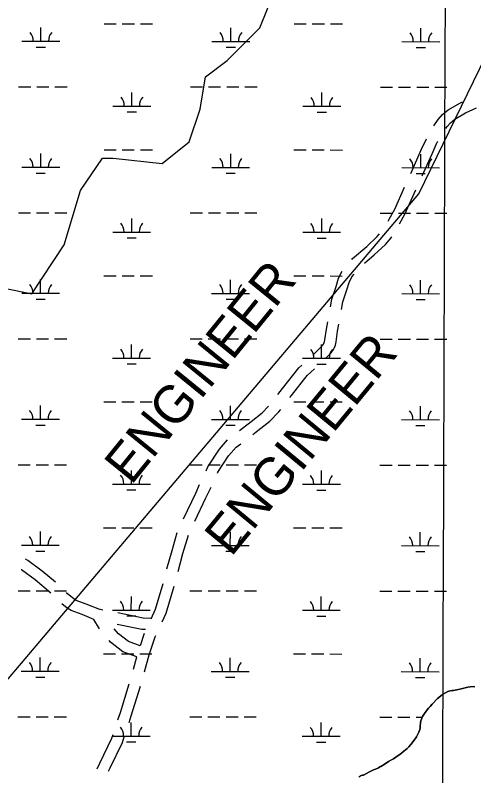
# Model space of a CAD drawing. Extents: x 3148686 to 3186545, y 916144 to 941516.
# Drawn here: x 3154417 to 3155629, y 925490 to 927498 of the extents above; entities that cross this region are included whole.
import ezdxf

# ---------------------------------------------------------------- set-up
doc = ezdxf.new("R2010")
doc.units = 0
for name, color, linetype in [('V-GRID-MAJR', 7, 'Continuous'), ('V-ROAD-CNTR', 7, 'Continuous'), ('V-SITE-VEGE', 7, 'Continuous'), ('V-TOPO-BNDY', 7, 'Continuous'), ('V-TOPO-GNAM-IDEN', 7, 'Continuous'), ('V-TOPO-SHOR', 7, 'Continuous'), ('V-WETL-SWMP', 7, 'Continuous')]:
    doc.layers.add(name, color=color, linetype=linetype)

msp = doc.modelspace()

# ---------------------------------------------------------------- linework, layer by layer
at = {"layer": 'V-GRID-MAJR'}
msp.add_spline([(3155532.8, 921545.6), (3155553.9, 927607.5), (3155575.1, 933670.5), (3155596.3, 939733.5), (3155596.3, 939734.6)], degree=3, dxfattribs=at)
at = {"layer": 'V-ROAD-CNTR'}
for p, q in [((3154648.8, 925927.2), (3154638.1, 925929.3)), ((3154640, 925877.4), (3154624.9, 925902.6))]:
    msp.add_line(p, q, dxfattribs=at)
for points in [[(3155523.4, 927205.8), (3155534.7, 927222.2), (3155546.1, 927235.4), (3155561.4, 927248.3), (3155593.3, 927266.4), (3155598.6, 927268.9)], [(3155554.7, 927198.4), (3155558.4, 927203.8), (3155567.2, 927213.9), (3155578.6, 927223.5), (3155607.1, 927239.7), (3155636.2, 927253.5)], [(3155462.4, 927080.1), (3155491, 927144.3), (3155503.4, 927171.3)], [(3155492.3, 927073.5), (3155518.4, 927132), (3155532.4, 927162.6), (3155533.6, 927164.5)], [(3155402.2, 926953.8), (3155405.3, 926958.9), (3155419.7, 926986.1), (3155446.1, 927043.6)], [(3155432.9, 926946.8), (3155446.6, 926972.9), (3155476, 927036.9)], [(3155306.4, 926853.1), (3155308.5, 926855.7), (3155345.8, 926887.5), (3155373.6, 926913.2), (3155379.9, 926920.7)], [(3155340.3, 926843.4), (3155365.7, 926865.1), (3155395.4, 926892.4), (3155410.2, 926910.2), (3155411.9, 926912.7)], [(3155250.1, 926727.6), (3155253.8, 926748), (3155264.8, 926781.8), (3155271.7, 926803.6), (3155281.1, 926822.1)], [(3155279.4, 926721.1), (3155282.9, 926740.6), (3155293.4, 926772.7), (3155299.5, 926792.2), (3155306.9, 926806.6), (3155313.1, 926814.2)], [(3155203.8, 926600.9), (3155204.4, 926601.4), (3155229.3, 926626), (3155231.7, 926629.3), (3155232.5, 926631.4), (3155234.3, 926636), (3155235.4, 926640.8), (3155239.4, 926668.8), (3155242.9, 926688.2)], [(3155237.3, 926591.7), (3155252.2, 926606.4), (3155258.5, 926615.1), (3155260.5, 926620.7), (3155263, 926626.9), (3155264.9, 926635.2), (3155269, 926664), (3155272.3, 926681.8)], [(3155111.2, 926496.5), (3155123.4, 926512.3), (3155166.4, 926566.6), (3155174.3, 926573.9)], [(3155143.1, 926488.7), (3155147.1, 926493.8), (3155188.5, 926546.1), (3155208.2, 926564.2)], [(3155009.6, 926401.4), (3155040.2, 926424.8), (3155069.9, 926448.1), (3155086.4, 926465.2)], [(3155044.6, 926390.4), (3155058.5, 926401.1), (3155090, 926425.7), (3155113.2, 926449.8), (3155118.7, 926457)], [(3154921.3, 926295), (3154926.4, 926305.8), (3154957.2, 926352.4), (3154978.3, 926376.7)], [(3154951.3, 926288.3), (3154952.6, 926291.1), (3154981.1, 926334.2), (3155001.1, 926357.1), (3155012.9, 926366.1)], [(3154861.7, 926168.3), (3154894, 926236.1), (3154904.5, 926258.7)], [(3154891.7, 926161.6), (3154921.2, 926223.3), (3154934.5, 926252)], [(3154818.2, 926035.7), (3154831.5, 926084.8), (3154845.4, 926131.9)], [(3154847.6, 926029.3), (3154860.3, 926076.6), (3154874.7, 926125.4)], [(3154523.4, 926000.5), (3154488.1, 926030.1), (3154450.4, 926058.3), (3154444.4, 926061.6)], [(3154511.4, 925971.4), (3154469.5, 926006.6), (3154434.1, 926033.1), (3154433.2, 926033.6)], [(3154776.1, 925904.2), (3154787.8, 925929.9), (3154807.8, 925997.1)], [(3154805.4, 925896.1), (3154816, 925919.4), (3154837.1, 925990.7)], [(3154640.8, 925928.6), (3154604.6, 925943.1), (3154578.4, 925952.7), (3154572, 925956.8), (3154555.6, 925970), (3154552.5, 925973.2)], [(3154625.2, 925902.5), (3154593.8, 925915.1), (3154564.8, 925925.7), (3154554.3, 925932.6), (3154540.3, 925943.8)], [(3154775.4, 925904.9), (3154755.2, 925906.2), (3154688.1, 925919.5)], [(3154761.4, 925875.7), (3154751.4, 925876.3), (3154686.2, 925889.2)], [(3154747.1, 925832.7), (3154716.5, 925843.8), (3154689.9, 925864.4), (3154678.4, 925878.1)], [(3154747.8, 925833.6), (3154758.6, 925866.5)], [(3154758.9, 925764.4), (3154771.3, 925808.8), (3154786.9, 925856.6), (3154788.5, 925859.9)], [(3154738.8, 925803.8), (3154701.8, 925817.2), (3154669, 925842.6), (3154665.6, 925846.7)], [(3154729.6, 925770.9), (3154738.7, 925803.5)], [(3154688.6, 925637), (3154695.2, 925656.9), (3154718.4, 925732.5)], [(3154718, 925630.6), (3154723.8, 925647.8), (3154747.8, 925726)], [(3154633.9, 925508.4), (3154640.6, 925523.2), (3154672.7, 925589.3), (3154676, 925599.1)], [(3154663.8, 925501.8), (3154667.8, 925510.4), (3154700.6, 925577.9), (3154705.4, 925592.6)]]:
    msp.add_lwpolyline(points, dxfattribs=at)
at = {"layer": 'V-SITE-VEGE'}
for p, q in [((3155547.2, 925704.8), (3155551.9, 925707.7)), ((3155551.9, 925707.7), (3155559.9, 925711.9)), ((3155559.9, 925711.9), (3155562.8, 925713.1)), ((3155562.8, 925713.1), (3155571.2, 925714.8)), ((3155571.2, 925714.8), (3155574.9, 925715.2)), ((3155574.9, 925715.2), (3155584.3, 925716.7)), ((3155584.3, 925716.7), (3155591.5, 925718.6)), ((3155591.5, 925718.6), (3155609.7, 925723)), ((3155609.7, 925723), (3155613.4, 925723.6)), ((3155613.4, 925723.6), (3155619.4, 925724.2)), ((3155619.4, 925724.2), (3155626.7, 925725.3)), ((3155626.7, 925725.3), (3155631.3, 925724.5)), ((3155518.6, 925678.9), (3155532.9, 925693.9)), ((3155532.9, 925693.9), (3155540.5, 925700.3)), ((3155540.5, 925700.3), (3155547.2, 925704.8)), ((3155500.2, 925656.6), (3155509.4, 925668.6)), ((3155509.4, 925668.6), (3155513.1, 925672.9)), ((3155513.1, 925672.9), (3155518.6, 925678.9)), ((3155490.2, 925639.2), (3155493.5, 925646.2)), ((3155493.5, 925646.2), (3155496.5, 925651.3)), ((3155496.5, 925651.3), (3155500.2, 925656.6)), ((3155487.4, 925620.1), (3155488, 925630.5)), ((3155488, 925630.5), (3155488.8, 925635.1)), ((3155488.8, 925635.1), (3155490.2, 925639.2)), ((3155483.4, 925604.4), (3155485.2, 925609.4)), ((3155485.2, 925609.4), (3155487, 925615.8)), ((3155487, 925615.8), (3155487.4, 925620.1)), ((3155462.4, 925572.1), (3155474, 925587.4)), ((3155474, 925587.4), (3155477.1, 925592.3)), ((3155477.1, 925592.3), (3155481.2, 925599.5)), ((3155481.2, 925599.5), (3155483.4, 925604.4)), ((3155452.6, 925561.8), (3155457.1, 925565.8)), ((3155457.1, 925565.8), (3155462.4, 925572.1)), ((3155428.9, 925543.5), (3155433.1, 925546.2)), ((3155433.1, 925546.2), (3155444, 925554.6)), ((3155444, 925554.6), (3155452.6, 925561.8)), ((3155394.3, 925521), (3155403.7, 925527)), ((3155403.7, 925527), (3155412.7, 925532.3)), ((3155412.7, 925532.3), (3155416.4, 925534.6)), ((3155416.4, 925534.6), (3155428.9, 925543.5)), ((3155364.2, 925505.3), (3155368.9, 925507.3)), ((3155368.9, 925507.3), (3155377.1, 925511.1)), ((3155377.1, 925511.1), (3155380.1, 925512.9)), ((3155380.1, 925512.9), (3155383.2, 925514.4)), ((3155383.2, 925514.4), (3155394.3, 925521)), ((3155329.7, 925489.7), (3155333.8, 925491)), ((3155333.8, 925491), (3155337.5, 925491.6)), ((3155337.5, 925491.6), (3155352.9, 925499.9)), ((3155352.9, 925499.9), (3155358.8, 925502.8)), ((3155358.8, 925502.8), (3155364.2, 925505.3))]:
    msp.add_line(p, q, dxfattribs=at)
at = {"layer": 'V-TOPO-BNDY'}
for p, q in [((3155483.3, 927026.2), (3156975.7, 930095.6)), ((3153322.6, 924475.4), (3155483.3, 927026.2))]:
    msp.add_line(p, q, dxfattribs=at)
at = {"layer": 'V-TOPO-SHOR'}
for points in [[(3153600.6, 926648.6), (3153729.6, 926648.5), (3153801.3, 926648.4), (3153973.4, 926762.9), (3154030.8, 926834.5), (3154045.2, 926891.8), (3154145.6, 926934.7), (3154217.2, 926920.3), (3154288.9, 926891.6), (3154346.1, 926819.8), (3154389.1, 926776.8), (3154460.7, 926762.4), (3154546.9, 926891.3), (3154590, 927034.6), (3154647.5, 927120.5), (3154676.1, 927120.5), (3154805.1, 927106), (3154876.9, 927163.3), (3154905.6, 927249.3), (3154920, 927335.2), (3154977.4, 927378.2), (3155063.5, 927464.1), (3155121, 927607.4)], [(3155631.3, 925724.5), (3155626.7, 925725.3), (3155619.4, 925724.2), (3155613.4, 925723.6), (3155609.7, 925723), (3155591.5, 925718.6), (3155584.3, 925716.7), (3155574.9, 925715.2), (3155571.2, 925714.8), (3155562.8, 925713.1), (3155559.9, 925711.9), (3155551.9, 925707.7), (3155547.2, 925704.8), (3155540.5, 925700.3), (3155532.9, 925693.9), (3155518.6, 925678.9), (3155513.1, 925672.9), (3155509.4, 925668.6), (3155500.2, 925656.6), (3155496.5, 925651.3), (3155493.5, 925646.2), (3155490.2, 925639.2), (3155488.8, 925635.1), (3155488, 925630.5), (3155487.4, 925620.1), (3155487, 925615.8), (3155485.2, 925609.4), (3155483.4, 925604.4), (3155481.2, 925599.5), (3155477.1, 925592.3), (3155474, 925587.4), (3155462.4, 925572.1), (3155457.1, 925565.8), (3155452.6, 925561.8), (3155444, 925554.6), (3155433.1, 925546.2), (3155428.9, 925543.5), (3155416.4, 925534.6), (3155412.7, 925532.3), (3155403.7, 925527), (3155394.3, 925521), (3155383.2, 925514.4), (3155380.1, 925512.9), (3155377.1, 925511.1), (3155368.9, 925507.3), (3155364.2, 925505.3), (3155358.8, 925502.8), (3155352.9, 925499.9), (3155337.5, 925491.6), (3155333.8, 925491), (3155329.7, 925489.7)]]:
    msp.add_lwpolyline(points, dxfattribs=at)
at = {"layer": 'V-WETL-SWMP'}
for p, q in [((3154652.2, 927475.3), (3154684.2, 927475.2)), ((3154700.2, 927475.2), (3154732.2, 927475.2)), ((3154748.2, 927475.2), (3154780.2, 927475.1)), ((3155154.1, 927474.7), (3155186.1, 927474.7)), ((3155202.1, 927474.7), (3155234.1, 927474.6)), ((3155250.1, 927474.6), (3155282.1, 927474.6)), ((3154485, 927429), (3154485.1, 927465)), ((3154986.9, 927428.5), (3154987, 927464.5)), ((3155488.9, 927427.9), (3155488.9, 927463.9)), ((3154435, 927429.1), (3154535, 927429)), ((3154473, 927413.6), (3154497, 927413.6)), ((3154936.9, 927428.5), (3155036.9, 927428.4)), ((3155438.9, 927428), (3155538.9, 927427.9)), ((3154974.9, 927413.1), (3154998.9, 927413)), ((3155476.8, 927412.5), (3155500.8, 927412.5)), ((3154426.1, 927309), (3154458.1, 927309)), ((3154474.1, 927308.9), (3154506.1, 927308.9)), ((3154522.1, 927308.9), (3154554.1, 927308.9)), ((3154725.3, 927257.9), (3154725.4, 927293.9)), ((3154880, 927308.5), (3154912, 927308.5)), ((3154928, 927308.5), (3154960, 927308.4)), ((3154976, 927308.4), (3155008, 927308.4)), ((3155024, 927308.4), (3155056, 927308.3)), ((3155227.2, 927257.4), (3155227.3, 927293.4)), ((3155381.9, 927308), (3155413.9, 927308)), ((3155429.9, 927307.9), (3155461.9, 927307.9)), ((3155477.9, 927307.9), (3155509.9, 927307.9)), ((3155525.9, 927307.8), (3155557.9, 927307.8)), ((3154675.3, 927258), (3154775.3, 927257.9)), ((3155177.2, 927257.5), (3155277.2, 927257.4)), ((3154713.3, 927242.5), (3154737.3, 927242.5)), ((3155215.2, 927242), (3155239.2, 927242)), ((3154484.7, 927096.3), (3154484.7, 927132.3)), ((3154651.8, 927142.6), (3154683.8, 927142.6)), ((3154699.8, 927142.5), (3154731.8, 927142.5)), ((3154747.8, 927142.5), (3154779.8, 927142.4)), ((3155153.7, 927142.1), (3155185.7, 927142)), ((3155201.7, 927142), (3155233.7, 927142)), ((3155249.7, 927142), (3155281.7, 927141.9)), ((3154986.6, 927095.8), (3154986.6, 927131.8)), ((3155488.5, 927095.3), (3155488.5, 927131.3)), ((3154434.7, 927096.4), (3154534.7, 927096.3)), ((3154936.6, 927095.9), (3155036.6, 927095.7)), ((3155438.5, 927095.3), (3155538.5, 927095.2)), ((3154472.7, 927080.9), (3154496.7, 927080.9)), ((3154974.6, 927080.4), (3154998.6, 927080.4)), ((3155476.5, 927079.9), (3155500.5, 927079.8)), ((3154425.7, 926976.3), (3154457.7, 926976.3)), ((3154473.7, 926976.3), (3154505.7, 926976.2)), ((3154521.7, 926976.2), (3154553.7, 926976.2)), ((3154879.6, 926975.8), (3154911.6, 926975.8)), ((3154927.6, 926975.8), (3154959.6, 926975.8)), ((3154975.6, 926975.7), (3155007.6, 926975.7)), ((3155023.6, 926975.7), (3155055.6, 926975.7)), ((3155381.5, 926975.3), (3155413.5, 926975.3)), ((3155429.5, 926975.3), (3155461.5, 926975.2)), ((3155477.5, 926975.2), (3155509.5, 926975.2)), ((3155525.5, 926975.2), (3155557.5, 926975.1)), ((3154725, 926925.3), (3154725, 926961.3)), ((3155226.9, 926924.7), (3155226.9, 926960.7)), ((3154675, 926925.3), (3154775, 926925.2)), ((3155176.9, 926924.8), (3155276.9, 926924.7)), ((3154713, 926909.8), (3154737, 926909.8)), ((3155214.9, 926909.3), (3155238.9, 926909.3)), ((3154484.3, 926763.7), (3154484.4, 926799.7)), ((3154651.5, 926809.9), (3154683.5, 926809.9)), ((3154699.5, 926809.9), (3154731.5, 926809.8)), ((3154747.5, 926809.8), (3154779.5, 926809.8)), ((3154986.2, 926763.1), (3154986.3, 926799.1)), ((3155153.4, 926809.4), (3155185.4, 926809.3)), ((3155201.4, 926809.3), (3155233.4, 926809.3)), ((3155249.4, 926809.3), (3155281.4, 926809.2)), ((3155488.2, 926762.6), (3155488.2, 926798.6)), ((3154434.3, 926763.7), (3154534.3, 926763.6)), ((3154936.2, 926763.2), (3155036.2, 926763.1)), ((3155438.2, 926762.7), (3155538.2, 926762.5)), ((3154472.3, 926748.2), (3154496.3, 926748.2)), ((3154974.2, 926747.7), (3154998.2, 926747.7)), ((3155476.1, 926747.2), (3155500.1, 926747.2)), ((3154425.4, 926643.6), (3154457.4, 926643.6)), ((3154473.4, 926643.6), (3154505.4, 926643.6)), ((3154521.4, 926643.5), (3154553.4, 926643.5)), ((3154879.3, 926643.2), (3154911.3, 926643.1)), ((3154927.3, 926643.1), (3154959.3, 926643.1)), ((3154975.3, 926643.1), (3155007.3, 926643)), ((3155023.3, 926643), (3155055.3, 926643)), ((3155381.2, 926642.6), (3155413.2, 926642.6)), ((3155429.2, 926642.6), (3155461.2, 926642.6)), ((3155477.2, 926642.5), (3155509.2, 926642.5)), ((3155525.2, 926642.5), (3155557.2, 926642.5)), ((3154724.6, 926592.6), (3154724.7, 926628.6)), ((3155226.5, 926592.1), (3155226.6, 926628.1)), ((3154674.6, 926592.6), (3154774.6, 926592.5)), ((3155176.5, 926592.1), (3155276.5, 926592)), ((3154712.6, 926577.2), (3154736.6, 926577.1)), ((3155214.5, 926576.6), (3155238.5, 926576.6)), ((3154651.1, 926477.2), (3154683.1, 926477.2)), ((3154699.1, 926477.2), (3154731.1, 926477.2)), ((3154747.1, 926477.1), (3154779.1, 926477.1)), ((3155153, 926476.7), (3155185, 926476.7)), ((3155201, 926476.7), (3155233, 926476.6)), ((3155249, 926476.6), (3155281, 926476.6)), ((3154484, 926431), (3154484, 926467)), ((3154985.9, 926430.5), (3154985.9, 926466.5)), ((3155487.8, 926429.9), (3155487.8, 926465.9)), ((3154434, 926431), (3154534, 926430.9)), ((3154935.9, 926430.5), (3155035.9, 926430.4)), ((3155437.8, 926430), (3155537.8, 926429.9)), ((3154472, 926415.6), (3154496, 926415.5)), ((3154973.9, 926415), (3154997.9, 926415)), ((3155475.8, 926414.5), (3155499.8, 926414.5)), ((3154425, 926311), (3154457, 926310.9)), ((3154473, 926310.9), (3154505, 926310.9)), ((3154521, 926310.9), (3154553, 926310.8)), ((3154878.9, 926310.5), (3154910.9, 926310.5)), ((3154926.9, 926310.4), (3154958.9, 926310.4)), ((3154974.9, 926310.4), (3155006.9, 926310.4)), ((3155022.9, 926310.3), (3155054.9, 926310.3)), ((3155380.8, 926310), (3155412.8, 926309.9)), ((3155428.8, 926309.9), (3155460.8, 926309.9)), ((3155476.8, 926309.9), (3155508.8, 926309.8)), ((3155524.8, 926309.8), (3155556.8, 926309.8)), ((3154724.3, 926259.9), (3154724.3, 926295.9)), ((3155226.2, 926259.4), (3155226.2, 926295.4)), ((3154674.3, 926260), (3154774.3, 926259.9)), ((3155176.2, 926259.4), (3155276.2, 926259.3)), ((3154712.3, 926244.5), (3154736.3, 926244.5)), ((3155214.2, 926244), (3155238.2, 926243.9)), ((3154483.6, 926098.3), (3154483.7, 926134.3)), ((3154650.8, 926144.6), (3154682.8, 926144.5)), ((3154698.8, 926144.5), (3154730.8, 926144.5)), ((3154746.8, 926144.5), (3154778.8, 926144.4)), ((3154985.5, 926097.8), (3154985.6, 926133.8)), ((3155152.7, 926144), (3155184.7, 926144)), ((3155200.7, 926144), (3155232.7, 926143.9)), ((3155248.7, 926143.9), (3155280.7, 926143.9)), ((3155487.5, 926097.2), (3155487.5, 926133.2)), ((3154433.6, 926098.4), (3154533.6, 926098.3)), ((3154935.5, 926097.8), (3155035.5, 926097.7)), ((3155437.5, 926097.3), (3155537.5, 926097.2)), ((3154471.6, 926082.9), (3154495.6, 926082.9)), ((3154973.5, 926082.4), (3154997.5, 926082.3)), ((3155475.4, 926081.8), (3155499.4, 926081.8)), ((3154424.7, 925978.3), (3154456.7, 925978.3)), ((3154472.7, 925978.2), (3154504.7, 925978.2)), ((3154520.7, 925978.2), (3154552.7, 925978.2)), ((3154878.6, 925977.8), (3154910.6, 925977.8)), ((3154926.6, 925977.8), (3154958.6, 925977.7)), ((3154974.6, 925977.7), (3155006.6, 925977.7)), ((3155022.6, 925977.7), (3155054.6, 925977.6)), ((3155380.5, 925977.3), (3155412.5, 925977.3)), ((3155428.5, 925977.2), (3155460.5, 925977.2)), ((3155476.5, 925977.2), (3155508.5, 925977.2)), ((3155524.5, 925977.1), (3155556.5, 925977.1)), ((3154723.9, 925927.2), (3154724, 925963.2)), ((3155225.8, 925926.7), (3155225.9, 925962.7)), ((3154673.9, 925927.3), (3154773.9, 925927.2)), ((3154711.9, 925911.8), (3154735.9, 925911.8)), ((3155175.8, 925926.8), (3155275.8, 925926.7)), ((3155213.8, 925911.3), (3155237.8, 925911.3)), ((3154650.4, 925811.9), (3154682.4, 925811.9)), ((3154698.4, 925811.8), (3154730.4, 925811.8)), ((3154746.4, 925811.8), (3154778.4, 925811.7)), ((3155152.3, 925811.4), (3155184.3, 925811.3)), ((3155200.3, 925811.3), (3155232.3, 925811.3)), ((3155248.3, 925811.3), (3155280.3, 925811.2)), ((3154483.3, 925765.6), (3154483.3, 925801.6)), ((3154985.2, 925765.1), (3154985.2, 925801.1)), ((3155487.1, 925764.6), (3155487.1, 925800.6)), ((3154433.3, 925765.7), (3154533.3, 925765.6)), ((3154471.3, 925750.2), (3154495.3, 925750.2)), ((3154935.2, 925765.2), (3155035.2, 925765)), ((3154973.2, 925749.7), (3154997.2, 925749.7)), ((3155437.1, 925764.6), (3155537.1, 925764.5)), ((3155475.1, 925749.2), (3155499.1, 925749.1)), ((3154424.3, 925645.6), (3154456.3, 925645.6)), ((3154472.3, 925645.6), (3154504.3, 925645.5)), ((3154520.3, 925645.5), (3154552.3, 925645.5)), ((3154723.6, 925594.6), (3154723.6, 925630.6)), ((3154878.2, 925645.1), (3154910.2, 925645.1)), ((3154926.2, 925645.1), (3154958.2, 925645.1)), ((3154974.2, 925645), (3155006.2, 925645)), ((3155022.2, 925645), (3155054.2, 925645)), ((3155225.5, 925594), (3155225.5, 925630)), ((3155380.1, 925644.6), (3155412.1, 925644.6)), ((3155428.1, 925644.6), (3155460.1, 925644.5)), ((3155476.1, 925644.5), (3155492.7, 925644.5)), ((3154673.6, 925594.6), (3154773.6, 925594.5)), ((3155175.5, 925594.1), (3155275.5, 925594)), ((3154711.6, 925579.1), (3154735.6, 925579.1)), ((3155213.5, 925578.6), (3155237.5, 925578.6))]:
    msp.add_line(p, q, dxfattribs=at)
msp.add_lwpolyline([(3155325, 925487.3), (3155329.7, 925489.7), (3155333.8, 925491), (3155337.5, 925491.6), (3155352.9, 925499.9), (3155358.8, 925502.8), (3155364.2, 925505.3), (3155368.9, 925507.3), (3155377.1, 925511.1), (3155380.1, 925512.9), (3155383.2, 925514.4), (3155394.3, 925521), (3155403.7, 925527), (3155412.7, 925532.3), (3155416.4, 925534.6), (3155428.9, 925543.5), (3155433.1, 925546.2), (3155444, 925554.6), (3155452.6, 925561.8), (3155457.1, 925565.8), (3155462.4, 925572.1), (3155474, 925587.4), (3155477.1, 925592.3), (3155481.2, 925599.5), (3155483.4, 925604.4), (3155485.2, 925609.4), (3155487, 925615.8), (3155487.4, 925620.1), (3155488, 925630.5), (3155488.8, 925635.1), (3155490.2, 925639.2), (3155493.5, 925646.2), (3155496.5, 925651.3), (3155500.2, 925656.6), (3155509.4, 925668.6), (3155513.1, 925672.9), (3155518.6, 925678.9), (3155532.9, 925693.9), (3155540.5, 925700.3), (3155547.2, 925704.8), (3155551.9, 925707.7), (3155559.9, 925711.9), (3155562.8, 925713.1), (3155571.2, 925714.8), (3155574.9, 925715.2), (3155584.3, 925716.7), (3155591.5, 925718.6), (3155609.7, 925723), (3155613.4, 925723.6), (3155619.4, 925724.2), (3155626.7, 925725.3), (3155631.3, 925724.5)], dxfattribs=at)
for centre, start, end in [((3154429.8, 927429.5), 359.1678, 40.7115), ((3154540.3, 927429.4), 139.1678, 180.7115), ((3154931.7, 927429), 359.1678, 40.7115), ((3155042.2, 927428.9), 139.1678, 180.7115), ((3155433.6, 927428.5), 359.1678, 40.7115), ((3155544.1, 927428.4), 139.1678, 180.7115), ((3154670.1, 927258.5), 359.1678, 40.7115), ((3154780.6, 927258.4), 139.1678, 180.7115), ((3155172, 927257.9), 359.1678, 40.7115), ((3155282.5, 927257.8), 139.1678, 180.7115), ((3154429.4, 927096.9), 359.1678, 40.7115), ((3154539.9, 927096.7), 139.1678, 180.7115), ((3154931.4, 927096.3), 359.1678, 40.7115), ((3155041.8, 927096.2), 139.1678, 180.7115), ((3155433.3, 927095.8), 359.1678, 40.7115), ((3155543.7, 927095.7), 139.1678, 180.7115), ((3154669.7, 926925.8), 359.1678, 40.7115), ((3154780.2, 926925.7), 139.1678, 180.7115), ((3155171.6, 926925.3), 359.1678, 40.7115), ((3155282.1, 926925.2), 139.1678, 180.7115), ((3154429.1, 926764.2), 359.1678, 40.7115), ((3154539.6, 926764.1), 139.1678, 180.7115), ((3154931, 926763.7), 359.1678, 40.7115), ((3155041.5, 926763.5), 139.1678, 180.7115), ((3155432.9, 926763.1), 359.1678, 40.7115), ((3155543.4, 926763), 139.1678, 180.7115), ((3154669.4, 926593.1), 359.1678, 40.7115), ((3154779.9, 926593), 139.1678, 180.7115), ((3155171.3, 926592.6), 359.1678, 40.7115), ((3155281.8, 926592.5), 139.1678, 180.7115), ((3154428.7, 926431.5), 359.1678, 40.7115), ((3154539.2, 926431.4), 139.1678, 180.7115), ((3154930.7, 926431), 359.1678, 40.7115), ((3155041.1, 926430.9), 139.1678, 180.7115), ((3155432.6, 926430.5), 359.1678, 40.7115), ((3155543, 926430.3), 139.1678, 180.7115), ((3154669, 926260.4), 359.1678, 40.7115), ((3154779.5, 926260.3), 139.1678, 180.7115), ((3155170.9, 926259.9), 359.1678, 40.7115), ((3155281.4, 926259.8), 139.1678, 180.7115), ((3154428.4, 926098.8), 359.1678, 40.7115), ((3154538.9, 926098.7), 139.1678, 180.7115), ((3154930.3, 926098.3), 359.1678, 40.7115), ((3155040.8, 926098.2), 139.1678, 180.7115), ((3155432.2, 926097.8), 359.1678, 40.7115), ((3155542.7, 926097.7), 139.1678, 180.7115), ((3154668.7, 925927.8), 359.1678, 40.7115), ((3154779.2, 925927.7), 139.1678, 180.7115), ((3155170.6, 925927.2), 359.1678, 40.7115), ((3155281.1, 925927.1), 139.1678, 180.7115), ((3154428, 925766.2), 359.1678, 40.7115), ((3154538.5, 925766), 139.1678, 180.7115), ((3154930, 925765.6), 359.1678, 40.7115), ((3155040.4, 925765.5), 139.1678, 180.7115), ((3155431.9, 925765.1), 359.1678, 40.7115), ((3155542.3, 925765), 139.1678, 180.7115), ((3154668.3, 925595.1), 359.1678, 40.7115), ((3154778.8, 925595), 139.1678, 180.7115), ((3155170.2, 925594.6), 359.1678, 40.7115), ((3155280.7, 925594.5), 139.1678, 180.7115)]:
    msp.add_arc(centre, 35.2, start, end, dxfattribs=at)

# ---------------------------------------------------------------- texts
at = {"layer": 'V-TOPO-GNAM-IDEN'}
for rotation, p in [(50.8864, (3154723.5, 926254.9)), (50.4934, (3154987.4, 926065.4))]:
    msp.add_text('ENGINEER', height=100, rotation=rotation, dxfattribs=at).set_placement(p)

doc.saveas('drawing.dxf')
